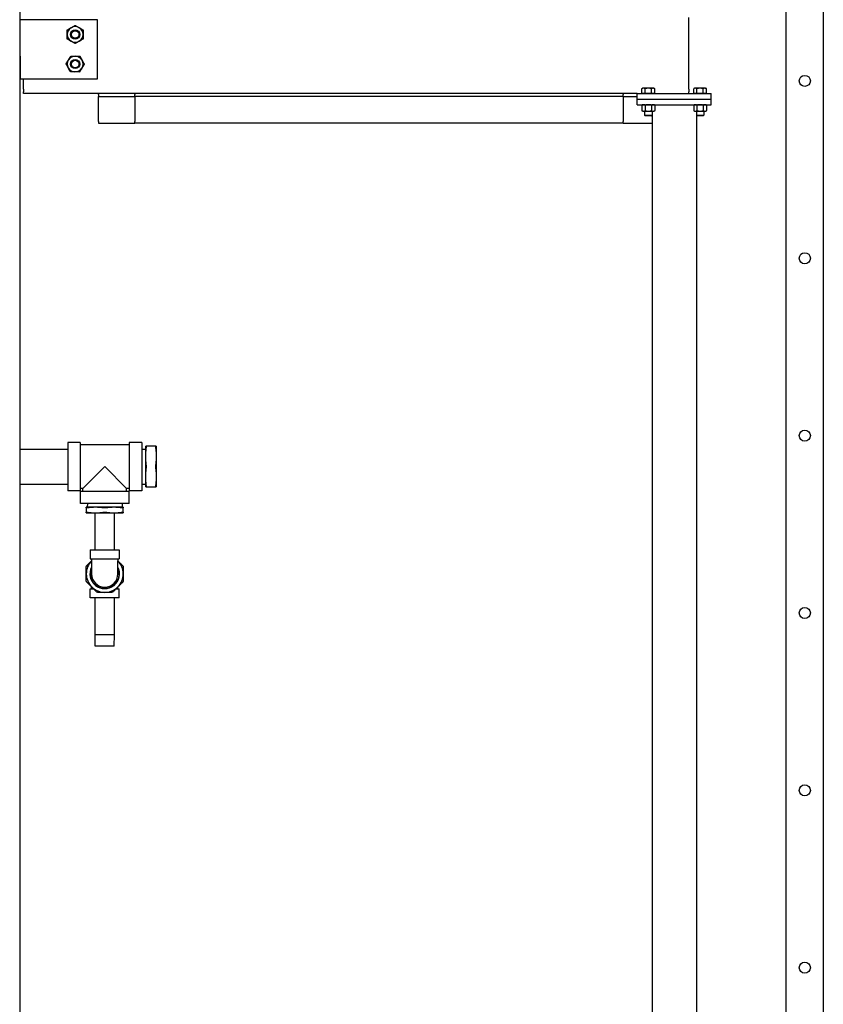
# Model space of a CAD drawing. Header units: inches. Extents: x 36 to 1719, y -84 to 1122.
# Tile 382 of 571: x 1036 to 1090, y 286 to 353. Entities that reach past the tile are written whole.
import ezdxf

# ---------------------------------------------------------------- set-up
doc = ezdxf.new("R2010")
doc.units = ezdxf.units.IN
doc.header["$LTSCALE"] = 48
doc.header["$MEASUREMENT"] = 0
doc.layers.add('Visible (ANSI)', color=7, linetype='Continuous', lineweight=30)

msp = doc.modelspace()

# ---------------------------------------------------------------- linework, layer by layer
at = {"layer": 'Visible (ANSI)'}
for p, q in [((1035.91768, 415.42127), (1035.91768, 252.55527)), ((1087.74768, 242.42127), (1087.74768, 353.73561)), ((1090.24768, 353.73561), (1090.24768, 242.42127)), ((1081.16768, 348.89067), (1081.16768, 353.20187)), ((1041.16768, 353.04627), (1035.91768, 353.04627)), ((1041.16768, 349.04627), (1041.16768, 353.04627)), ((1035.91768, 350.57127), (1035.94768, 350.57127)), ((1035.94768, 350.57127), (1035.94768, 349.04627)), ((1035.94768, 349.04627), (1041.16768, 349.04627)), ((1036.16768, 348.89067), (1036.16768, 349.04627)), ((1036.16768, 348.55238), (1036.16768, 348.89067)), ((1036.16768, 348.33644), (1036.16768, 348.55238)), ((1078.04268, 348.41028), (1077.98467, 348.37678)), ((1078.09292, 348.41028), (1078.04268, 348.41028)), ((1078.41768, 348.41028), (1078.09292, 348.41028)), ((1078.74244, 348.41028), (1078.41768, 348.41028)), ((1078.79268, 348.41028), (1078.74244, 348.41028)), ((1078.79268, 348.41028), (1078.85069, 348.37678)), ((1081.16768, 348.55238), (1081.16768, 348.89067)), ((1081.16768, 348.33644), (1081.16768, 348.55238)), ((1081.54268, 348.41028), (1081.48467, 348.37678)), ((1081.59292, 348.41028), (1081.54268, 348.41028)), ((1081.91768, 348.41028), (1081.59292, 348.41028)), ((1082.24244, 348.41028), (1081.91768, 348.41028)), ((1082.29268, 348.41028), (1082.24244, 348.41028)), ((1082.29268, 348.41028), (1082.35069, 348.37678)), ((1036.16768, 348.33644), (1036.16768, 348.16729)), ((1036.16768, 348.04627), (1036.16768, 348.16729)), ((1077.66768, 348.04627), (1036.16768, 348.04627)), ((1041.24768, 347.97827), (1041.24768, 348.04627)), ((1041.24768, 347.97827), (1041.24768, 347.85827)), ((1041.24768, 347.85827), (1043.70768, 347.85827)), ((1041.24768, 347.60827), (1041.24768, 347.85827)), ((1043.70768, 348.04627), (1043.70768, 347.97827)), ((1043.70768, 347.85827), (1043.70768, 347.97827)), ((1076.70768, 347.85827), (1043.70768, 347.85827)), ((1043.70768, 347.85827), (1043.70768, 347.60827)), ((1076.70768, 348.04627), (1076.70768, 347.97827)), ((1076.70768, 347.85827), (1076.70768, 347.97827)), ((1076.70768, 347.85827), (1076.70768, 347.60827)), ((1076.70768, 347.85827), (1077.66768, 347.85827)), ((1077.66768, 347.67127), (1077.66768, 348.04627)), ((1077.66768, 348.04627), (1082.66768, 348.04627)), ((1077.98467, 348.04628), (1077.98467, 348.37678)), ((1078.09292, 348.04628), (1077.98467, 348.04628)), ((1078.04268, 348.04628), (1078.04268, 348.04627)), ((1078.20118, 348.04628), (1078.09292, 348.04628)), ((1078.20118, 348.04628), (1078.20118, 348.37678)), ((1078.41768, 348.04628), (1078.20118, 348.04628)), ((1078.63419, 348.04628), (1078.41768, 348.04628)), ((1078.63419, 348.04628), (1078.63419, 348.37678)), ((1078.74244, 348.04628), (1078.63419, 348.04628)), ((1078.85069, 348.04628), (1078.74244, 348.04628)), ((1078.79268, 348.04628), (1078.79268, 348.04627)), ((1078.85069, 348.04628), (1078.85069, 348.37678)), ((1081.16768, 348.33644), (1081.16768, 348.16729)), ((1081.16768, 348.04627), (1081.16768, 348.16729)), ((1081.48467, 348.04628), (1081.48467, 348.37678)), ((1081.59292, 348.04628), (1081.48467, 348.04628)), ((1081.54268, 348.04628), (1081.54268, 348.04627)), ((1081.70118, 348.04628), (1081.59292, 348.04628)), ((1081.70118, 348.04628), (1081.70118, 348.37678)), ((1081.91768, 348.04628), (1081.70118, 348.04628)), ((1082.13419, 348.04628), (1081.91768, 348.04628)), ((1082.13419, 348.04628), (1082.13419, 348.37678)), ((1082.24244, 348.04628), (1082.13419, 348.04628)), ((1082.35069, 348.04628), (1082.24244, 348.04628)), ((1082.29268, 348.04628), (1082.29268, 348.04627)), ((1082.35069, 348.04628), (1082.35069, 348.37678)), ((1082.66768, 347.67127), (1082.66768, 348.04627)), ((1041.24768, 346.16627), (1041.24768, 347.60827)), ((1043.70768, 347.60827), (1043.70768, 346.16627)), ((1076.70768, 347.60827), (1076.70768, 346.16627)), ((1077.66768, 347.67127), (1082.66768, 347.67127)), ((1077.66768, 347.67127), (1082.66768, 347.67127)), ((1077.66768, 347.29627), (1077.66768, 347.67127)), ((1077.66768, 347.29627), (1082.66768, 347.29627)), ((1078.04268, 347.29627), (1077.98467, 347.26278)), ((1077.98467, 347.26278), (1077.98467, 346.89177)), ((1078.20118, 347.26278), (1078.20118, 346.89177)), ((1078.63419, 347.26278), (1078.63419, 346.89177)), ((1078.79268, 347.29627), (1078.85069, 347.26278)), ((1078.85069, 347.26278), (1078.85069, 346.89177)), ((1081.54268, 347.29627), (1081.48467, 347.26278)), ((1081.48467, 347.26278), (1081.48467, 346.89177)), ((1081.70118, 347.26278), (1081.70118, 346.89177)), ((1082.13419, 347.26278), (1082.13419, 346.89177)), ((1082.29268, 347.29627), (1082.35069, 347.26278)), ((1082.35069, 347.26278), (1082.35069, 346.89177)), ((1082.66768, 347.29627), (1082.66768, 347.67127)), ((1078.04268, 346.85827), (1077.98467, 346.89177)), ((1078.04268, 346.85827), (1078.09292, 346.85827)), ((1078.09292, 346.85827), (1078.41768, 346.85827)), ((1078.16768, 346.85827), (1078.16768, 346.59204)), ((1078.21487, 346.54627), (1078.16768, 346.59204)), ((1078.16768, 346.59204), (1078.66768, 346.59204)), ((1078.62049, 346.54627), (1078.21487, 346.54627)), ((1078.41768, 346.85827), (1078.74244, 346.85827)), ((1078.62049, 346.54627), (1078.66768, 346.59204)), ((1078.66768, 346.85827), (1078.66768, 346.59204)), ((1078.66768, 346.59204), (1078.66768, 240.29627)), ((1078.74244, 346.85827), (1078.79268, 346.85827)), ((1078.79268, 346.85827), (1078.85069, 346.89177)), ((1081.54268, 346.85827), (1081.48467, 346.89177)), ((1081.54268, 346.85827), (1081.59292, 346.85827)), ((1081.59292, 346.85827), (1081.91768, 346.85827)), ((1081.66768, 346.85827), (1081.66768, 346.59204)), ((1081.66768, 346.59204), (1081.66768, 240.29627)), ((1081.71487, 346.54627), (1081.66768, 346.59204)), ((1081.66768, 346.59204), (1082.16768, 346.59204)), ((1082.12049, 346.54627), (1081.71487, 346.54627)), ((1081.91768, 346.85827), (1082.24244, 346.85827)), ((1082.12049, 346.54627), (1082.16768, 346.59204)), ((1082.16768, 346.85827), (1082.16768, 346.59204)), ((1082.24244, 346.85827), (1082.29268, 346.85827)), ((1082.29268, 346.85827), (1082.35069, 346.89177)), ((1041.24768, 346.16627), (1041.24768, 346.04627)), ((1041.24768, 346.04627), (1043.70768, 346.04627)), ((1043.70768, 346.04627), (1043.70768, 346.16627)), ((1076.70768, 346.04627), (1043.70768, 346.04627)), ((1076.70768, 346.04627), (1076.70768, 346.16627)), ((1076.70768, 346.04627), (1078.66768, 346.04627)), ((1040.00768, 324.44591), (1039.16768, 324.44591)), ((1039.16768, 324.44591), (1039.16768, 321.16591)), ((1040.00768, 324.44591), (1040.00768, 321.16591)), ((1044.16768, 324.44591), (1043.32768, 324.44591)), ((1043.32768, 324.44591), (1043.32768, 321.16591)), ((1044.16768, 324.44591), (1044.16768, 321.16591)), ((1035.91768, 323.99341), (1039.16768, 323.99341)), ((1043.32768, 324.28591), (1040.00768, 324.28591)), ((1044.16768, 323.9825), (1044.41768, 323.99341)), ((1044.41768, 324.18091), (1044.41768, 323.49341)), ((1045.12002, 324.18091), (1044.46535, 324.18091)), ((1045.16768, 323.49341), (1045.16768, 324.18091)), ((1044.41768, 323.49341), (1044.41768, 322.11841)), ((1045.16768, 322.11841), (1045.16768, 323.49341)), ((1041.66768, 322.80591), (1040.18768, 321.32591)), ((1043.14768, 321.32591), (1041.66768, 322.80591)), ((1044.41768, 322.11841), (1044.41768, 321.43091)), ((1045.16768, 321.43091), (1045.16768, 322.11841)), ((1035.91768, 321.61841), (1039.16768, 321.61841)), ((1040.00768, 321.16591), (1039.16768, 321.16591)), ((1040.18768, 321.32591), (1040.00768, 321.32591)), ((1040.02768, 320.30591), (1040.02768, 321.14591)), ((1040.02768, 321.14591), (1043.30768, 321.14591)), ((1040.18768, 321.14591), (1040.18768, 321.32591)), ((1043.14768, 321.14591), (1043.14768, 321.32591)), ((1043.32768, 321.32591), (1043.14768, 321.32591)), ((1043.30768, 320.30591), (1043.30768, 321.14591)), ((1044.16768, 321.16591), (1043.32768, 321.16591)), ((1044.16768, 321.62933), (1044.41768, 321.61841)), ((1044.46535, 321.43091), (1045.12002, 321.43091)), ((1043.30768, 320.30591), (1040.02768, 320.30591)), ((1041.04268, 320.05591), (1040.41768, 320.05591)), ((1040.41768, 320.01775), (1040.41768, 319.71907)), ((1040.4911, 320.30591), (1040.48018, 320.05591)), ((1042.29268, 320.05591), (1041.04268, 320.05591)), ((1042.91768, 320.05591), (1042.29268, 320.05591)), ((1042.84427, 320.30591), (1042.85518, 320.05591)), ((1042.91768, 319.71907), (1042.91768, 320.01775)), ((1040.41768, 319.68091), (1041.04268, 319.68091)), ((1041.01018, 317.18091), (1041.01018, 319.68091)), ((1041.04268, 319.68091), (1042.29268, 319.68091)), ((1042.29268, 319.68091), (1042.91768, 319.68091)), ((1042.32518, 317.18091), (1042.32518, 319.68091)), ((1040.69268, 317.18091), (1040.69268, 316.56091)), ((1040.69268, 317.18091), (1042.64268, 317.18091)), ((1042.64268, 317.18091), (1042.64268, 316.56091)), ((1040.69268, 316.56091), (1042.64268, 316.56091)), ((1040.77768, 316.56091), (1040.77768, 316.43091)), ((1040.77768, 316.43091), (1040.77768, 315.54591)), ((1042.55768, 316.56091), (1042.55768, 316.43091)), ((1042.55768, 315.54591), (1042.55768, 316.43091)), ((1040.69268, 313.92091), (1040.69268, 314.54091)), ((1040.69268, 314.54091), (1040.90991, 314.54091)), ((1040.77768, 314.54091), (1040.77768, 314.67314)), ((1042.42545, 314.54091), (1042.64268, 314.54091)), ((1042.55768, 314.54091), (1042.55768, 314.67314)), ((1042.64268, 313.92091), (1042.64268, 314.54091)), ((1042.64268, 313.92091), (1040.69268, 313.92091)), ((1041.01018, 311.42091), (1041.01018, 313.92091)), ((1042.32518, 311.42091), (1042.32518, 313.92091)), ((1041.02982, 310.67091), (1041.01018, 311.42091)), ((1042.32518, 311.42091), (1041.01018, 311.42091)), ((1042.30554, 310.67091), (1042.32518, 311.42091)), ((1042.30554, 310.67091), (1041.02982, 310.67091))]:
    msp.add_line(p, q, dxfattribs=at)
for centre, radius in [((1039.66768, 352.04627), 0.31271), ((1039.66768, 352.04627), 0.3125), ((1039.66768, 352.04627), 0.25673), ((1039.66768, 350.04627), 0.31271), ((1039.66768, 350.04627), 0.3125), ((1039.66768, 350.04627), 0.25673), ((1088.99768, 348.90627), 0.375), ((1088.99768, 348.90627), 0.375), ((1088.99768, 336.90627), 0.375), ((1088.99768, 336.90627), 0.375), ((1088.99768, 324.90627), 0.375), ((1088.99768, 324.90627), 0.375), ((1088.99768, 312.90627), 0.375), ((1088.99768, 312.90627), 0.375), ((1088.99768, 300.90627), 0.375), ((1088.99768, 300.90627), 0.375), ((1088.99768, 288.90627), 0.375), ((1088.99768, 288.90627), 0.375)]:
    msp.add_circle(centre, radius, dxfattribs=at)
for centre, radius, start, end in [((1039.66768, 352.04627), 0.531, 120, 180), ((1039.66768, 352.04627), 0.531, 60, 120), ((1039.66768, 352.04627), 0.531, 0, 60), ((1039.66768, 352.04627), 0.531, 180, 240), ((1039.66768, 352.04627), 0.531, 300, 0), ((1039.66768, 352.04627), 0.531, 240, 300), ((1039.66768, 350.04627), 0.531, 88.4077565, 148.4077565), ((1039.66768, 350.04627), 0.531, 28.4077565, 88.4077565), ((1039.66768, 350.04627), 0.531, 148.4077565, 208.4077565), ((1039.66768, 350.04627), 0.531, 208.4077565, 268.4077565), ((1039.66768, 350.04627), 0.531, 268.4077565, 328.4077565), ((1039.66768, 350.04627), 0.531, 328.4077565, 28.4077565), ((1041.66768, 315.55091), 1.25, 135.3978747, 180), ((1041.66768, 315.55091), 1, 152.8732469, 27.1267531), ((1041.66768, 315.55091), 0.975, 155.8980827, 24.1019173), ((1041.66768, 315.55091), 1.25, 0, 44.6021253), ((1041.66768, 315.55091), 1.25, 180, 225), ((1041.66768, 315.55091), 1.25, 315, 0), ((1041.66768, 315.55091), 1.25, 225, 270), ((1041.66768, 315.55091), 1.25, 270, 315)]:
    msp.add_arc(centre, radius, start, end, dxfattribs=at)
msp.add_ellipse((1041.66768, 315.54591), major_axis=(-0.89, 0), ratio=0.99999962, start_param=0, end_param=3.14159265, dxfattribs=at)
for points, weights in [([(1039.13668, 352.35285), (1039.27896, 352.43499), (1039.40218, 352.50613)], [1, 1.0379548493, 1]), ([(1039.40218, 352.50613), (1039.5254, 352.57727), (1039.66768, 352.65942)], [1, 1.0379548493, 1]), ([(1039.66768, 352.65942), (1039.80996, 352.57727), (1039.93318, 352.50613)], [1, 1.0379548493, 1]), ([(1039.93318, 352.50613), (1040.0564, 352.43499), (1040.19868, 352.35285)], [1, 1.0379548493, 1]), ([(1039.13668, 352.04627), (1039.13668, 352.18855), (1039.13668, 352.35285)], [1, 1.0379548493, 1]), ([(1039.13668, 351.7397), (1039.13668, 351.90399), (1039.13668, 352.04627)], [1, 1.0379548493, 1]), ([(1039.40218, 351.58641), (1039.27896, 351.65755), (1039.13668, 351.7397)], [1, 1.0379548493, 1]), ([(1040.19868, 351.7397), (1040.0564, 351.65755), (1039.93318, 351.58641)], [1, 1.0379548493, 1]), ([(1040.19868, 352.35285), (1040.19868, 352.18855), (1040.19868, 352.04627)], [1, 1.0379548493, 1]), ([(1040.19868, 352.04627), (1040.19868, 351.90399), (1040.19868, 351.7397)], [1, 1.0379548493, 1]), ([(1039.66768, 351.43313), (1039.5254, 351.51527), (1039.40218, 351.58641)], [1, 1.0379548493, 1]), ([(1039.93318, 351.58641), (1039.80996, 351.51527), (1039.66768, 351.43313)], [1, 1.0379548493, 1]), ([(1039.21538, 350.32445), (1039.28991, 350.44564), (1039.37598, 350.58559)], [1, 1.0379548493, 1]), ([(1039.37598, 350.58559), (1039.54021, 350.58102), (1039.68244, 350.57707)], [1, 1.0379548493, 1]), ([(1039.68244, 350.57707), (1039.82466, 350.57311), (1039.98889, 350.56855)], [1, 1.0379548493, 1]), ([(1039.98889, 350.56855), (1040.06705, 350.42404), (1040.13474, 350.29889)], [1, 1.0379548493, 1]), ([(1039.05477, 350.06331), (1039.14084, 350.20325), (1039.21538, 350.32445)], [1, 1.0379548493, 1]), ([(1039.20062, 349.79365), (1039.13293, 349.9188), (1039.05477, 350.06331)], [1, 1.0379548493, 1]), ([(1039.34647, 349.524), (1039.26831, 349.6685), (1039.20062, 349.79365)], [1, 1.0379548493, 1]), ([(1040.11999, 349.7681), (1040.04545, 349.6469), (1039.95938, 349.50696)], [1, 1.0379548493, 1]), ([(1040.28059, 350.02924), (1040.19452, 349.88929), (1040.11999, 349.7681)], [1, 1.0379548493, 1]), ([(1040.13474, 350.29889), (1040.20243, 350.17374), (1040.28059, 350.02924)], [1, 1.0379548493, 1]), ([(1039.65293, 349.51548), (1039.5107, 349.51943), (1039.34647, 349.524)], [1, 1.0379548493, 1]), ([(1039.95938, 349.50696), (1039.79515, 349.51152), (1039.65293, 349.51548)], [1, 1.0379548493, 1]), ([(1078.09292, 348.41028), (1078.04268, 348.41028), (1077.98467, 348.37678)], [1, 1.0379548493, 1]), ([(1078.20118, 348.37678), (1078.14316, 348.41028), (1078.09292, 348.41028)], [1, 1.0379548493, 1]), ([(1078.41768, 348.41028), (1078.3172, 348.41028), (1078.20118, 348.37678)], [1, 1.0379548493, 1]), ([(1078.63419, 348.37678), (1078.51816, 348.41028), (1078.41768, 348.41028)], [1, 1.0379548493, 1]), ([(1078.74244, 348.41028), (1078.6922, 348.41028), (1078.63419, 348.37678)], [1, 1.0379548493, 1]), ([(1078.85069, 348.37678), (1078.79268, 348.41028), (1078.74244, 348.41028)], [1, 1.0379548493, 1]), ([(1081.59292, 348.41028), (1081.54268, 348.41028), (1081.48467, 348.37678)], [1, 1.0379548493, 1]), ([(1081.70118, 348.37678), (1081.64316, 348.41028), (1081.59292, 348.41028)], [1, 1.0379548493, 1]), ([(1081.91768, 348.41028), (1081.8172, 348.41028), (1081.70118, 348.37678)], [1, 1.0379548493, 1]), ([(1082.13419, 348.37678), (1082.01816, 348.41028), (1081.91768, 348.41028)], [1, 1.0379548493, 1]), ([(1082.24244, 348.41028), (1082.1922, 348.41028), (1082.13419, 348.37678)], [1, 1.0379548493, 1]), ([(1082.35069, 348.37678), (1082.29268, 348.41028), (1082.24244, 348.41028)], [1, 1.0379548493, 1]), ([(1078.09292, 347.29627), (1078.04268, 347.29627), (1077.98467, 347.26278)], [1, 1.0379548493, 1]), ([(1078.20118, 347.26278), (1078.14316, 347.29627), (1078.09292, 347.29627)], [1, 1.0379548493, 1]), ([(1078.41768, 347.29627), (1078.3172, 347.29627), (1078.20118, 347.26278)], [1, 1.0379548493, 1]), ([(1078.63419, 347.26278), (1078.51816, 347.29627), (1078.41768, 347.29627)], [1, 1.0379548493, 1]), ([(1078.74244, 347.29627), (1078.6922, 347.29627), (1078.63419, 347.26278)], [1, 1.0379548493, 1]), ([(1078.85069, 347.26278), (1078.79268, 347.29627), (1078.74244, 347.29627)], [1, 1.0379548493, 1]), ([(1081.59292, 347.29627), (1081.54268, 347.29627), (1081.48467, 347.26278)], [1, 1.0379548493, 1]), ([(1081.70118, 347.26278), (1081.64316, 347.29627), (1081.59292, 347.29627)], [1, 1.0379548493, 1]), ([(1081.91768, 347.29627), (1081.8172, 347.29627), (1081.70118, 347.26278)], [1, 1.0379548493, 1]), ([(1082.13419, 347.26278), (1082.01816, 347.29627), (1081.91768, 347.29627)], [1, 1.0379548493, 1]), ([(1082.24244, 347.29627), (1082.1922, 347.29627), (1082.13419, 347.26278)], [1, 1.0379548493, 1]), ([(1082.35069, 347.26278), (1082.29268, 347.29627), (1082.24244, 347.29627)], [1, 1.0379548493, 1]), ([(1077.98467, 346.89177), (1078.04268, 346.85827), (1078.09292, 346.85827)], [1, 1.0379548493, 1]), ([(1078.09292, 346.85827), (1078.14316, 346.85827), (1078.20118, 346.89177)], [1, 1.0379548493, 1]), ([(1078.20118, 346.89177), (1078.3172, 346.85827), (1078.41768, 346.85827)], [1, 1.0379548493, 1]), ([(1078.41768, 346.85827), (1078.51816, 346.85827), (1078.63419, 346.89177)], [1, 1.0379548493, 1]), ([(1078.63419, 346.89177), (1078.6922, 346.85827), (1078.74244, 346.85827)], [1, 1.0379548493, 1]), ([(1078.74244, 346.85827), (1078.79268, 346.85827), (1078.85069, 346.89177)], [1, 1.0379548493, 1]), ([(1081.48467, 346.89177), (1081.54268, 346.85827), (1081.59292, 346.85827)], [1, 1.0379548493, 1]), ([(1081.59292, 346.85827), (1081.64316, 346.85827), (1081.70118, 346.89177)], [1, 1.0379548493, 1]), ([(1081.70118, 346.89177), (1081.8172, 346.85827), (1081.91768, 346.85827)], [1, 1.0379548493, 1]), ([(1081.91768, 346.85827), (1082.01816, 346.85827), (1082.13419, 346.89177)], [1, 1.0379548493, 1]), ([(1082.13419, 346.89177), (1082.1922, 346.85827), (1082.24244, 346.85827)], [1, 1.0379548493, 1]), ([(1082.24244, 346.85827), (1082.29268, 346.85827), (1082.35069, 346.89177)], [1, 1.0379548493, 1]), ([(1044.41768, 324.18091), (1044.41768, 324.18091), (1044.46535, 324.18091)], [1, 1.05302826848, 1.0414979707]), ([(1044.46535, 324.11841), (1044.41768, 323.78692), (1044.41768, 323.49341)], [1.0414979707, 1.05302826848, 1]), ([(1045.12002, 324.18091), (1045.16768, 324.18091), (1045.16768, 324.18091)], [1.0414979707, 1.05302826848, 1]), ([(1045.16768, 323.49341), (1045.16768, 323.78692), (1045.12002, 324.11841)], [1, 1.05302826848, 1.0414979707]), ([(1044.41768, 323.49341), (1044.41768, 323.1999), (1044.46535, 322.86841)], [1, 1.05302826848, 1.0414979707]), ([(1045.12002, 322.86841), (1045.16768, 323.1999), (1045.16768, 323.49341)], [1.0414979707, 1.05302826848, 1]), ([(1044.46535, 322.74341), (1044.41768, 322.41192), (1044.41768, 322.11841)], [1.0414979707, 1.05302826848, 1]), ([(1045.16768, 322.11841), (1045.16768, 322.41192), (1045.12002, 322.74341)], [1, 1.05302826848, 1.0414979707]), ([(1044.41768, 322.11841), (1044.41768, 321.8249), (1044.46535, 321.49341)], [1, 1.05302826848, 1.0414979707]), ([(1045.12002, 321.49341), (1045.16768, 321.8249), (1045.16768, 322.11841)], [1.0414979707, 1.05302826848, 1]), ([(1044.46535, 321.43091), (1044.41768, 321.43091), (1044.41768, 321.43091)], [1.0414979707, 1.05302826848, 1]), ([(1045.16768, 321.43091), (1045.16768, 321.43091), (1045.12002, 321.43091)], [1, 1.05302826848, 1.0414979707]), ([(1040.41768, 320.01775), (1040.41768, 320.05591), (1040.41768, 320.05591)], [1.10285189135, 1.0796639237, 1]), ([(1041.04268, 320.05591), (1040.79137, 320.05591), (1040.51143, 320.01775)], [1, 1.0796639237, 1.10285189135]), ([(1041.57393, 320.01775), (1041.29399, 320.05591), (1041.04268, 320.05591)], [1.10285189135, 1.0796639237, 1]), ([(1042.29268, 320.05591), (1042.04137, 320.05591), (1041.76143, 320.01775)], [1, 1.0796639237, 1.10285189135]), ([(1042.82393, 320.01775), (1042.54399, 320.05591), (1042.29268, 320.05591)], [1.10285189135, 1.0796639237, 1]), ([(1042.91768, 320.05591), (1042.91768, 320.05591), (1042.91768, 320.01775)], [1, 1.0796639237, 1.10285189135]), ([(1040.41768, 319.68091), (1040.41768, 319.68091), (1040.41768, 319.71907)], [1, 1.0796639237, 1.10285189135]), ([(1040.51143, 319.71907), (1040.79137, 319.68091), (1041.04268, 319.68091)], [1.10285189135, 1.0796639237, 1]), ([(1041.04268, 319.68091), (1041.29399, 319.68091), (1041.57393, 319.71907)], [1, 1.0796639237, 1.10285189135]), ([(1041.76143, 319.71907), (1042.04137, 319.68091), (1042.29268, 319.68091)], [1.10285189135, 1.0796639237, 1]), ([(1042.29268, 319.68091), (1042.54399, 319.68091), (1042.82393, 319.71907)], [1, 1.0796639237, 1.10285189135]), ([(1042.91768, 319.71907), (1042.91768, 319.68091), (1042.91768, 319.68091)], [1.10285189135, 1.0796639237, 1]), ([(1040.41768, 315.55091), (1040.41768, 315.77633), (1040.41768, 316.0169)], [1, 1.05512060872, 1.07707509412]), ([(1040.45429, 316.10529), (1040.62124, 316.27224), (1040.77768, 316.42868)], [1.07707509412, 1.0555202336, 1.00199566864]), ([(1042.55768, 316.42868), (1042.71412, 316.27224), (1042.88107, 316.10529)], [1.00199566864, 1.0555202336, 1.07707509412]), ([(1042.91768, 316.0169), (1042.91768, 315.77633), (1042.91768, 315.55091)], [1.07707509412, 1.05512060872, 1]), ([(1040.41768, 315.08492), (1040.41768, 315.32549), (1040.41768, 315.55091)], [1.07707509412, 1.05512060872, 1]), ([(1042.91768, 315.55091), (1042.91768, 315.32549), (1042.91768, 315.08492)], [1, 1.05512060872, 1.07707509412]), ([(1040.7838, 314.66703), (1040.6244, 314.82642), (1040.45429, 314.99653)], [1, 1.05512060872, 1.07707509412]), ([(1041.1133, 314.33752), (1040.94319, 314.50763), (1040.7838, 314.66703)], [1.07707509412, 1.05512060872, 1]), ([(1042.55157, 314.66703), (1042.39217, 314.50763), (1042.22206, 314.33752)], [1, 1.05512060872, 1.07707509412]), ([(1042.88107, 314.99653), (1042.71096, 314.82642), (1042.55157, 314.66703)], [1.07707509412, 1.05512060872, 1]), ([(1041.66768, 314.30091), (1041.44226, 314.30091), (1041.20169, 314.30091)], [1, 1.05512060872, 1.07707509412]), ([(1042.13367, 314.30091), (1041.8931, 314.30091), (1041.66768, 314.30091)], [1.07707509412, 1.05512060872, 1])]:
    msp.add_rational_spline(points, weights, degree=2, dxfattribs=at)
for points, knots in [([(1044.46535, 324.18091), (1044.4659, 324.18091), (1044.46641, 324.18067), (1044.46862, 324.1783), (1044.4695, 324.17253), (1044.4695, 324.1558), (1044.46862, 324.14386), (1044.46641, 324.12605), (1044.4659, 324.12228), (1044.46535, 324.11841)], [0.354915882, 0.354915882, 0.354915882, 0.354915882, 0.387474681, 0.387474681, 0.514911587, 0.514911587, 0.642348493, 0.642348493, 0.674907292, 0.674907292, 0.674907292, 0.674907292]), ([(1045.12002, 324.11841), (1045.11946, 324.12228), (1045.11895, 324.12605), (1045.11674, 324.14386), (1045.11587, 324.1558), (1045.11587, 324.17253), (1045.11674, 324.1783), (1045.11895, 324.18067), (1045.11946, 324.18091), (1045.12002, 324.18091)], [-0.674907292, -0.674907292, -0.674907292, -0.674907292, -0.642348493, -0.642348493, -0.514911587, -0.514911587, -0.387474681, -0.387474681, -0.354915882, -0.354915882, -0.354915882, -0.354915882]), ([(1044.46535, 322.86841), (1044.4659, 322.86454), (1044.46641, 322.86054), (1044.46862, 322.84035), (1044.4695, 322.82264), (1044.4695, 322.78919), (1044.46862, 322.77147), (1044.46641, 322.75129), (1044.4659, 322.74728), (1044.46535, 322.74341)], [0.354915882, 0.354915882, 0.354915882, 0.354915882, 0.387474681, 0.387474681, 0.514911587, 0.514911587, 0.642348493, 0.642348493, 0.674907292, 0.674907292, 0.674907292, 0.674907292]), ([(1045.12002, 322.74341), (1045.11946, 322.74728), (1045.11895, 322.75129), (1045.11674, 322.77147), (1045.11587, 322.78919), (1045.11587, 322.82264), (1045.11674, 322.84035), (1045.11895, 322.86054), (1045.11946, 322.86454), (1045.12002, 322.86841)], [-0.674907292, -0.674907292, -0.674907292, -0.674907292, -0.642348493, -0.642348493, -0.514911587, -0.514911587, -0.387474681, -0.387474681, -0.354915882, -0.354915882, -0.354915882, -0.354915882]), ([(1044.46535, 321.49341), (1044.4659, 321.48954), (1044.46641, 321.48578), (1044.46862, 321.46796), (1044.4695, 321.45602), (1044.4695, 321.4393), (1044.46862, 321.43352), (1044.46641, 321.43115), (1044.4659, 321.43091), (1044.46535, 321.43091)], [0.354915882, 0.354915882, 0.354915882, 0.354915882, 0.387474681, 0.387474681, 0.514911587, 0.514911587, 0.642348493, 0.642348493, 0.674907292, 0.674907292, 0.674907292, 0.674907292]), ([(1045.12002, 321.43091), (1045.11946, 321.43091), (1045.11895, 321.43115), (1045.11674, 321.43352), (1045.11587, 321.4393), (1045.11587, 321.45602), (1045.11674, 321.46796), (1045.11895, 321.48578), (1045.11946, 321.48954), (1045.12002, 321.49341)], [-0.674907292, -0.674907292, -0.674907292, -0.674907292, -0.642348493, -0.642348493, -0.514911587, -0.514911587, -0.387474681, -0.387474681, -0.354915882, -0.354915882, -0.354915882, -0.354915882]), ([(1040.51143, 320.01775), (1040.50652, 320.01708), (1040.50173, 320.01647), (1040.4747, 320.01321), (1040.45587, 320.01187), (1040.42973, 320.01187), (1040.42094, 320.01321), (1040.41794, 320.01647), (1040.41768, 320.01708), (1040.41768, 320.01775)], [0.564368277, 0.564368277, 0.564368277, 0.564368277, 0.605727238, 0.605727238, 0.804958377, 0.804958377, 1.004189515, 1.004189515, 1.045548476, 1.045548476, 1.045548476, 1.045548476]), ([(1041.76143, 320.01775), (1041.75652, 320.01708), (1041.75147, 320.01647), (1041.72144, 320.01321), (1041.69383, 320.01187), (1041.64154, 320.01187), (1041.61392, 320.01321), (1041.58389, 320.01647), (1041.57884, 320.01708), (1041.57393, 320.01775)], [0.564368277, 0.564368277, 0.564368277, 0.564368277, 0.605727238, 0.605727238, 0.804958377, 0.804958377, 1.004189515, 1.004189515, 1.045548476, 1.045548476, 1.045548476, 1.045548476]), ([(1042.91768, 320.01775), (1042.91768, 320.01708), (1042.91742, 320.01647), (1042.91442, 320.01321), (1042.90563, 320.01187), (1042.87949, 320.01187), (1042.86066, 320.01321), (1042.83363, 320.01647), (1042.82884, 320.01708), (1042.82393, 320.01775)], [0.564368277, 0.564368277, 0.564368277, 0.564368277, 0.605727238, 0.605727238, 0.804958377, 0.804958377, 1.004189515, 1.004189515, 1.045548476, 1.045548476, 1.045548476, 1.045548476]), ([(1040.41768, 319.71907), (1040.41768, 319.71974), (1040.41794, 319.72035), (1040.42094, 319.72361), (1040.42973, 319.72495), (1040.45587, 319.72495), (1040.4747, 319.72361), (1040.50173, 319.72035), (1040.50652, 319.71974), (1040.51143, 319.71907)], [1.877642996, 1.877642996, 1.877642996, 1.877642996, 1.919001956, 1.919001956, 2.118233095, 2.118233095, 2.317464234, 2.317464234, 2.358823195, 2.358823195, 2.358823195, 2.358823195]), ([(1041.57393, 319.71907), (1041.57884, 319.71974), (1041.58389, 319.72035), (1041.61392, 319.72361), (1041.64154, 319.72495), (1041.69383, 319.72495), (1041.72144, 319.72361), (1041.75147, 319.72035), (1041.75652, 319.71974), (1041.76143, 319.71907)], [1.877642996, 1.877642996, 1.877642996, 1.877642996, 1.919001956, 1.919001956, 2.118233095, 2.118233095, 2.317464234, 2.317464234, 2.358823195, 2.358823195, 2.358823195, 2.358823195]), ([(1042.82393, 319.71907), (1042.82884, 319.71974), (1042.83363, 319.72035), (1042.86066, 319.72361), (1042.87949, 319.72495), (1042.90563, 319.72495), (1042.91442, 319.72361), (1042.91742, 319.72035), (1042.91768, 319.71974), (1042.91768, 319.71907)], [1.877642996, 1.877642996, 1.877642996, 1.877642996, 1.919001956, 1.919001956, 2.118233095, 2.118233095, 2.317464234, 2.317464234, 2.358823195, 2.358823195, 2.358823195, 2.358823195]), ([(1040.41768, 316.0169), (1040.41768, 316.03352), (1040.42115, 316.05015), (1040.43324, 316.07933), (1040.44254, 316.09354), (1040.45429, 316.10529)], [1.299728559, 1.299728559, 1.299728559, 1.299728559, 1.420078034, 1.420078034, 1.540427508, 1.540427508, 1.540427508, 1.540427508]), ([(1042.88107, 316.10529), (1042.89282, 316.09354), (1042.90212, 316.07933), (1042.91421, 316.05015), (1042.91768, 316.03352), (1042.91768, 316.0169)], [1.299728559, 1.299728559, 1.299728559, 1.299728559, 1.420078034, 1.420078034, 1.540427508, 1.540427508, 1.540427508, 1.540427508]), ([(1040.45429, 314.99653), (1040.44254, 315.00829), (1040.43324, 315.02249), (1040.42115, 315.05168), (1040.41768, 315.0683), (1040.41768, 315.08492)], [0.397039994, 0.397039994, 0.397039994, 0.397039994, 0.517389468, 0.517389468, 0.637738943, 0.637738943, 0.637738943, 0.637738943]), ([(1042.91768, 315.08492), (1042.91768, 315.0683), (1042.91421, 315.05168), (1042.90212, 315.02249), (1042.89282, 315.00829), (1042.88107, 314.99653)], [1.299728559, 1.299728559, 1.299728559, 1.299728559, 1.420078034, 1.420078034, 1.540427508, 1.540427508, 1.540427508, 1.540427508]), ([(1041.20169, 314.30091), (1041.18507, 314.30091), (1041.16845, 314.30438), (1041.13926, 314.31647), (1041.12506, 314.32577), (1041.1133, 314.33752)], [1.299728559, 1.299728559, 1.299728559, 1.299728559, 1.420078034, 1.420078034, 1.540427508, 1.540427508, 1.540427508, 1.540427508]), ([(1042.22206, 314.33752), (1042.21031, 314.32577), (1042.1961, 314.31647), (1042.16692, 314.30438), (1042.15029, 314.30091), (1042.13367, 314.30091)], [1.299728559, 1.299728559, 1.299728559, 1.299728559, 1.420078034, 1.420078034, 1.540427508, 1.540427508, 1.540427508, 1.540427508])]:
    msp.add_open_spline(points, degree=3, knots=knots, dxfattribs=at)

doc.saveas('drawing.dxf')
